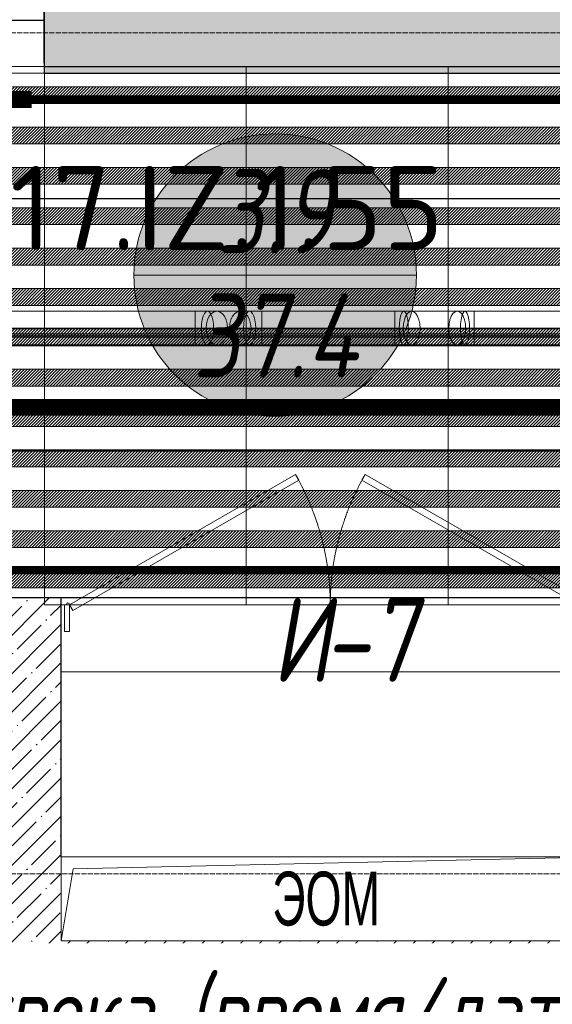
# Model space of a CAD drawing. Header units: millimetres. Extents: x -521669 to 178656, y -69521 to 433382.
# Tile 307 of 422: x -177276 to -175693, y 420861 to 423788. Entities that reach past the tile are written whole.
import ezdxf
from ezdxf import colors
from ezdxf.entities.mleader import LeaderData, LeaderLine
from ezdxf.enums import TextEntityAlignment as Align
from ezdxf.math import Vec2, Vec3

# ---------------------------------------------------------------- set-up
doc = ezdxf.new("R2010")
doc.units = ezdxf.units.MM
for name, pattern in [('( Hidden )', [0.375, 0.25, -0.125]), ('-D1-02х01', [3, 2, -1]), ('-D1-03x03', [6, 3, -3]), ('-D1d1-15x02', [19, 15, -2, 0, -2]), ('DASHDOT', [25.4, 12.7, -6.35, 0, -6.35]), ('DOT', [6.35, 0, -6.35])]:
    doc.linetypes.add(name, pattern=pattern)
doc.layers.get('Defpoints').update_dxf_attribs({"color": 31})
for name, color, linetype, lineweight in [('_0', 7, 'Continuous', 13), ('A-DETL-GENF', 7, 'Continuous', 5), ('A-DOOR', 7, 'Continuous', 5), ('A-DOOR-IDEN', 7, 'Continuous', 9), ('A-FLOR', 7, 'Continuous', 5), ('A-GENM-HDLN', 7, '-D1-03x03', 5), ('A-WALL', 7, 'Continuous', 5), ('A-WALL-FNSH', 8, 'Continuous', 5), ('dim_light', 12, 'Continuous', 9), ('dim_razv', 93, 'DASHDOT', 9), ('EOM', 1, 'Continuous', 5), ('I-WALL', 7, 'Continuous', 5), ('M-EQPM', 7, 'Continuous', 5), ('M-EQPM-IDEN', 7, 'Continuous', 5), ('ob_pomeshen', 62, 'Continuous', 13), ('pot', 183, 'Continuous', 15), ('pot sh', 183, 'Continuous', 15), ('S-GRID', 7, 'Continuous', 5)]:
    doc.layers.add(name, color=color, linetype=linetype, lineweight=lineweight)
doc.layers.add('PDF15_0', color=30, linetype='Continuous', true_color=0xff7f00)
doc.layers.add('PDF5_Geometry', color=7, linetype='Continuous', true_color=0xaaaaaa)
doc.layers.add('PDF_Text', color=7, linetype='Continuous')
doc.layers.add('pol', color=7, linetype='Continuous', lineweight=15, true_color=0x738991)
doc.layers.add('Сводный план', color=1, linetype='Continuous', lineweight=0, true_color=0xff0000)
doc.styles.add('Arial Narrow_4', font='txt', dxfattribs={"width": 0.75, "height": 200})
doc.styles.add('fl_iso paper', font='isocpeur.ttf', dxfattribs={"width": 0.8, "oblique": 10})
doc.styles.add('In tre', font='isocpeur.ttf', dxfattribs={"width": 0.8, "oblique": 10})
doc.styles.add('PDF ISOCPEUR', font='isocpeur.ttf')
doc.dimstyles.new('In tre 1_75', dxfattribs={"dimtxt": 220, "dimasz": 120, "dimexe": 60, "dimexo": 10, "dimgap": 50, "dimtad": 1, "dimdec": 0, "dimrnd": 5, "dimzin": 0, "dimdsep": 46, "dimtxsty": 'fl_iso paper', "dimblk": 'ARCHTICK', "dimcen": 0, "dimdle": 60, "dimadec": 0, "dimazin": 0, "dimtfac": 1, "dimtdec": 0, "dimtofl": 0, "dimtmove": 1, "dimatfit": 1, "dimfxl": 1, "dimtfill": 1, "dimtolj": 1, "dimtzin": 0, "dimarcsym": 1})
pattern_1 = [(225, (-233499.5126, 403509.562), (4.49012806, -4.49012806), [])]
pattern_2 = [(225, (-233499.5126, 403869.562), (4.49012806, -4.49012806), [])]
pattern_3 = [(225, (-233499.5126, 404229.562), (4.49012806, -4.49012806), [])]
pattern_4 = [(45, (-192252.935, 402898.95), (-57.02463, 57.02463), []), (45, (-192195.91, 402898.95), (-57.02463, 57.02463), [100.806, -20.161, 3.353, -16.808])]

# ---------------------------------------------------------------- blocks, each defined once
blk = doc.blocks.new('_ArchTick')
at = {"color": 0, "linetype": 'ByBlock', "lineweight": 9, "const_width": 0.15}
blk.add_lwpolyline([(-0.5, -0.5), (0.5, 0.5)], dxfattribs=at)
blk = doc.blocks.new('*D6212')
at = {"layer": 'Defpoints', "color": 0, "transparency": 16777216}
for p in [(-174127.9, 422632), (-179127.9, 422454.4), (-174127.9, 422454.4)]:
    blk.add_point(p, dxfattribs=at)
at = {"layer": 'dim_light', "color": 0, "lineweight": -2, "transparency": 16777216}
for p, q in [((-179127.9, 422464.4), (-179127.9, 422692)), ((-174127.9, 422464.4), (-174127.9, 422692)), ((-179187.9, 422632), (-174067.9, 422632))]:
    blk.add_line(p, q, dxfattribs=at)
at = {"layer": 'dim_light', "color": 0, "lineweight": -2, "transparency": 16777216, "xscale": 120, "yscale": 120, "zscale": 120, "rotation": 180}
blk.add_blockref('_ArchTick', (-179127.9, 422632), dxfattribs=at)
at = {"layer": 'dim_light', "color": 0, "lineweight": -2, "transparency": 16777216, "xscale": 120, "yscale": 120, "zscale": 120}
blk.add_blockref('_ArchTick', (-174127.9, 422632), dxfattribs=at)
at = {"layer": 'dim_light', "color": 0, "transparency": 16777216, "insert": (-175401.8, 422792), "char_height": 220, "attachment_point": 5, "style": 'fl_iso paper', "bg_fill": 3, "box_fill_scale": 1.1, "bg_fill_color": 256, "bg_fill_true_color": 13158600, "bg_fill_transparency": 0}
blk.add_mtext('\\A1;5000', dxfattribs=at)
blk = doc.blocks.new('*D6217')
at = {"layer": 'Defpoints', "color": 0, "transparency": 16777216}
for p in [(-175264.7, 424352.9), (-177202.9, 423649), (-175264.7, 423649)]:
    blk.add_point(p, dxfattribs=at)
at = {"layer": 'EOM', "color": 0, "lineweight": -2, "transparency": 16777216}
for p, q in [((-177202.9, 423659), (-177202.9, 424412.9)), ((-175264.7, 423659), (-175264.7, 424412.9)), ((-177262.9, 424352.9), (-175204.7, 424352.9))]:
    blk.add_line(p, q, dxfattribs=at)
at = {"layer": 'EOM', "color": 0, "lineweight": -2, "transparency": 16777216, "xscale": 120, "yscale": 120, "zscale": 120, "rotation": 180}
blk.add_blockref('_ArchTick', (-177202.9, 424352.9), dxfattribs=at)
at = {"layer": 'EOM', "color": 0, "lineweight": -2, "transparency": 16777216, "xscale": 120, "yscale": 120, "zscale": 120}
blk.add_blockref('_ArchTick', (-175264.7, 424352.9), dxfattribs=at)
at = {"layer": 'EOM', "color": 0, "lineweight": 13, "transparency": 16777216, "insert": (-176233.8, 424512.9), "char_height": 220, "attachment_point": 5, "style": 'fl_iso paper', "bg_fill": 3, "box_fill_scale": 1.1, "bg_fill_color": 256, "bg_fill_true_color": 13158600, "bg_fill_transparency": 0}
blk.add_mtext('\\A1;1940', dxfattribs=at)
blk = doc.blocks.new('*D6227')
at = {"layer": 'Defpoints', "color": 0, "transparency": 16777216}
for p in [(-175264.7, 424352.9), (-177202.9, 423649), (-175264.7, 423649)]:
    blk.add_point(p, dxfattribs=at)
at = {"layer": 'EOM', "color": 0, "lineweight": -2, "transparency": 16777216}
for p, q in [((-177202.9, 423659), (-177202.9, 424412.9)), ((-175264.7, 423659), (-175264.7, 424412.9)), ((-177262.9, 424352.9), (-175204.7, 424352.9))]:
    blk.add_line(p, q, dxfattribs=at)
at = {"layer": 'EOM', "color": 0, "lineweight": -2, "transparency": 16777216, "xscale": 120, "yscale": 120, "zscale": 120, "rotation": 180}
blk.add_blockref('_ArchTick', (-177202.9, 424352.9), dxfattribs=at)
at = {"layer": 'EOM', "color": 0, "lineweight": -2, "transparency": 16777216, "xscale": 120, "yscale": 120, "zscale": 120}
blk.add_blockref('_ArchTick', (-175264.7, 424352.9), dxfattribs=at)
at = {"layer": 'EOM', "color": 0, "lineweight": 13, "transparency": 16777216, "insert": (-176233.8, 424512.9), "char_height": 220, "attachment_point": 5, "style": 'fl_iso paper', "bg_fill": 3, "box_fill_scale": 1.1, "bg_fill_color": 256, "bg_fill_true_color": 13158600, "bg_fill_transparency": 0}
blk.add_mtext('\\A1;1940', dxfattribs=at)
blk = doc.blocks.new('*U12205')
at = {"layer": 'pol', "true_color": 0x007dfa, "transparency": 33554687}
h = blk.add_hatch(color=150, dxfattribs=at)
h.dxf.hatch_style = 1
h.paths.add_polyline_path([(23128.7, 0), (0, 0), (0, -10), (23128.7, -10)])
at = {"layer": 'pol', "color": 162, "true_color": 0x2c3cc9}
blk.add_lwpolyline([(23128.7, 0), (0, 0), (0, -10), (23128.7, -10)], close=True, dxfattribs=at)
blk = doc.blocks.new('помещение')
at = {"linetype": 'ByBlock', "true_color": 0xffffff}
h = blk.add_hatch(color=7, dxfattribs=at)
h.dxf.hatch_style = 1
edge = h.paths.add_edge_path()
edge.add_arc((0, 0), 420, 0, 360)
at = {"color": 0}
blk.add_line((-420, 0), (420, 0), dxfattribs=at)
blk.add_circle((0, 0), 420, dxfattribs=at)
at = {"linetype": 'ByBlock', "style": 'fl_iso paper', "oblique": 10, "width": 0.8}
for tag, p in [('TXT1', (0, 190)), ('TXT2', (0, -180))]:
    blk.add_attdef(tag, text='', height=250, dxfattribs=at).set_placement(p, align=Align.MIDDLE_CENTER)
blk = doc.blocks.new('ftfyjjj')
at = {"layer": 'PDF5_Geometry', "color": 5, "lineweight": 18, "true_color": 0x0000ff}
for points in [[(11593.2, 19872.4), (15548.6, 19872.4), (15548.6, 19874.1), (15548.6, 19879.1), (15548.6, 19887.1), (15548.6, 19897.4), (15548.6, 19909.5), (15548.6, 19922.4), (14523.8, 19922.4), (15548.6, 19922.4), (15548.6, 19909.5), (15548.6, 19897.4), (15548.6, 19887.1), (15548.6, 19879.1), (15548.6, 19874.1), (15548.6, 19872.4), (15585, 19872.4), (15612.9, 19872.4), (15604.6, 19874.1), (15596.8, 19879.1), (15590.2, 19887.1), (15585.1, 19897.4), (15581.9, 19909.5), (15580.8, 19922.4), (15581.9, 19935.3), (15585.1, 19947.4), (15590.2, 19957.7), (15596.8, 19965.7), (15604.6, 19970.7), (15612.9, 19972.4), (15621.2, 19970.7), (15629, 19965.7), (15635.6, 19957.7), (15640.7, 19947.4), (15643.9, 19935.3), (15645, 19922.4), (15643.9, 19909.5), (15640.7, 19897.4), (15635.6, 19887.1), (15629, 19879.1), (15621.2, 19874.1), (15612.9, 19872.4), (15682.3, 19872.4), (15690.6, 19874.1), (15698.3, 19879.1), (15705, 19887.1), (15710.1, 19897.4), (15713.3, 19909.5), (15714.4, 19922.4), (15713.3, 19935.3), (15710.1, 19947.4), (15705, 19957.7), (15698.3, 19965.7), (15690.6, 19970.7), (15682.3, 19972.4), (15612.9, 19972.4), (15585, 19972.4), (15548.6, 19972.4), (15548.6, 19970.7), (15548.6, 19965.7), (15548.6, 19957.7), (15548.6, 19947.4), (15548.6, 19935.3), (15548.6, 19922.4), (15548.6, 19935.3), (15548.6, 19947.4), (15548.6, 19957.7), (15548.6, 19965.7), (15548.6, 19970.7), (15548.6, 19972.4), (15548.6, 19970.7), (15548.6, 19965.7), (15548.6, 19957.7), (15548.6, 19947.4), (15548.6, 19935.3), (15548.6, 19922.4), (15548.6, 19935.3), (15548.6, 19947.4), (15548.6, 19957.7), (15548.6, 19965.7), (15548.6, 19970.7), (15548.6, 19972.4), (11593.2, 19972.4)], [(15650.2, 19922.4), (15651.2, 19935.3), (15654.5, 19947.4), (15659.5, 19957.7), (15666.2, 19965.7), (15674, 19970.7), (15682.3, 19972.4), (15710.2, 19972.4), (15746.6, 19972.4), (15746.6, 19970.7), (15746.6, 19965.7), (15746.6, 19957.7), (15746.6, 19947.4), (15746.6, 19935.3), (15746.6, 19922.4), (15746.6, 19935.3), (15746.6, 19947.4), (15746.6, 19957.7), (15746.6, 19965.7), (15746.6, 19970.7), (15746.6, 19972.4), (16141.8, 19972.4), (16168.6, 19972.4), (16191.9, 19972.4), (16185.4, 19970.7), (16179.3, 19965.7), (16174.1, 19957.7), (16170.2, 19947.4), (16167.7, 19935.3), (16166.8, 19922.4), (16167.7, 19909.5), (16170.2, 19897.4), (16174.1, 19887.1), (16179.3, 19879.1), (16185.4, 19874.1), (16191.9, 19872.4), (16327.3, 19872.4), (16350.5, 19872.4), (16377.3, 19872.4), (16377.3, 19874.1), (16377.3, 19879.1), (16377.3, 19887.1), (16377.3, 19897.4), (16377.3, 19909.5), (16377.3, 19922.4), (16377.3, 19909.5), (16377.3, 19897.4), (16377.3, 19887.1), (16377.3, 19879.1), (16377.3, 19874.1), (16377.3, 19872.4), (18235.5, 19872.4)], [(18235.5, 19972.4), (16377.3, 19972.4), (16377.3, 19970.7), (16377.3, 19965.7), (16377.3, 19957.7), (16377.3, 19947.4), (16377.3, 19935.3), (16377.3, 19922.4), (17080, 19922.4), (16377.3, 19922.4), (16377.3, 19935.3), (16377.3, 19947.4), (16377.3, 19957.7), (16377.3, 19965.7), (16377.3, 19970.7), (16377.3, 19972.4), (16377.3, 19970.7), (16377.3, 19965.7), (16377.3, 19957.7), (16377.3, 19947.4), (16377.3, 19935.3), (16377.3, 19922.4), (16377.3, 19935.3), (16377.3, 19947.4), (16377.3, 19957.7), (16377.3, 19965.7), (16377.3, 19970.7), (16377.3, 19972.4), (16350.5, 19972.4), (16327.3, 19972.4), (16191.9, 19972.4), (16185.4, 19970.7), (16179.3, 19965.7), (16174.1, 19957.7), (16170.2, 19947.4), (16167.7, 19935.3), (16166.8, 19922.4), (16167.7, 19909.5), (16170.2, 19897.4), (16174.1, 19887.1), (16179.3, 19879.1), (16185.4, 19874.1), (16191.9, 19872.4), (16168.6, 19872.4), (16141.8, 19872.4), (16141.8, 19874.1), (16141.8, 19879.1), (16141.8, 19887.1), (16141.8, 19897.4), (16141.8, 19909.5), (16141.8, 19922.4), (16141.8, 19935.3), (16141.8, 19947.4), (16141.8, 19957.7), (16141.8, 19965.7), (16141.8, 19970.7), (16141.8, 19972.4), (16141.8, 19970.7), (16141.8, 19965.7), (16141.8, 19957.7), (16141.8, 19947.4), (16141.8, 19935.3), (16141.8, 19922.4), (16141.8, 19909.5), (16141.8, 19897.4), (16141.8, 19887.1), (16141.8, 19879.1), (16141.8, 19874.1), (16141.8, 19872.4), (15746.6, 19872.4), (15746.6, 19874.1), (15746.6, 19879.1), (15746.6, 19887.1), (15746.6, 19897.4), (15746.6, 19909.5), (15746.6, 19922.4), (15746.6, 19909.5), (15746.6, 19897.4), (15746.6, 19887.1), (15746.6, 19879.1), (15746.6, 19874.1), (15746.6, 19872.4), (15710.2, 19872.4), (15682.3, 19872.4), (15674, 19874.1), (15666.2, 19879.1), (15659.5, 19887.1), (15654.5, 19897.4), (15651.2, 19909.5), (15650.2, 19922.4), (15651.2, 19935.3), (15654.5, 19947.4), (15659.5, 19957.7), (15666.2, 19965.7), (15674, 19970.7), (15682.3, 19972.4), (15690.6, 19970.7), (15698.3, 19965.7), (15705, 19957.7), (15710.1, 19947.4), (15713.3, 19935.3), (15714.4, 19922.4), (15713.3, 19909.5), (15710.1, 19897.4), (15705, 19887.1), (15698.3, 19879.1), (15690.6, 19874.1), (15682.3, 19872.4), (15674, 19874.1), (15666.2, 19879.1), (15659.5, 19887.1), (15654.5, 19897.4), (15651.2, 19909.5), (15650.2, 19922.4)], [(16141.8, 19922.4), (16141.8, 19909.5), (16141.8, 19897.4), (16141.8, 19887.1), (16141.8, 19879.1), (16141.8, 19874.1), (16141.8, 19872.4), (16141.8, 19874.1), (16141.8, 19879.1), (16141.8, 19887.1), (16141.8, 19897.4), (16141.8, 19909.5), (16141.8, 19922.4), (16141.8, 19935.3), (16141.8, 19947.4), (16141.8, 19957.7), (16141.8, 19965.7), (16141.8, 19970.7), (16141.8, 19972.4), (16141.8, 19970.7), (16141.8, 19965.7), (16141.8, 19957.7), (16141.8, 19947.4), (16141.8, 19935.3), (16141.8, 19922.4), (15746.6, 19922.4), (16141.8, 19922.4), (16167.7, 19922.4), (16191.9, 19922.4)], [(16327.3, 19972.4), (16320.8, 19970.7), (16314.8, 19965.7), (16309.6, 19957.7), (16305.6, 19947.4), (16303.2, 19935.3), (16302.3, 19922.4)], [(16352.3, 19922.4), (16351.5, 19935.3), (16349, 19947.4), (16345, 19957.7), (16339.8, 19965.7), (16333.8, 19970.7), (16327.3, 19972.4)], [(15582.8, 19922.4), (15548.6, 19922.4)], [(15612.9, 19922.4), (15582.8, 19922.4)], [(15746.6, 19922.4), (15712.3, 19922.4), (15682.3, 19922.4)], [(16302.3, 19922.4), (16303.2, 19909.5), (16305.6, 19897.4), (16309.6, 19887.1), (16314.8, 19879.1), (16320.8, 19874.1), (16327.3, 19872.4)], [(16327.3, 19872.4), (16333.8, 19874.1), (16339.8, 19879.1), (16345, 19887.1), (16349, 19897.4), (16351.5, 19909.5), (16352.3, 19922.4)], [(16327.3, 19922.4), (16351.4, 19922.4), (16377.3, 19922.4)], [(16377.3, 19872.4), (16377.3, 19874.1), (16377.3, 19879.1), (16377.3, 19887.1), (16377.3, 19897.4), (16377.3, 19909.5), (16377.3, 19922.4)], [(16377.3, 19922.4), (16377.3, 19909.5), (16377.3, 19897.4), (16377.3, 19887.1), (16377.3, 19879.1), (16377.3, 19874.1), (16377.3, 19872.4)]]:
    blk.add_lwpolyline(points, dxfattribs=at)
for points in [[(15585, 19872.4), (15580.3, 19874.1), (15575.9, 19879.1), (15572.2, 19887.1), (15569.3, 19897.4), (15567.5, 19909.5), (15566.8, 19922.4), (15567.5, 19935.3), (15569.3, 19947.4), (15572.2, 19957.7), (15575.9, 19965.7), (15580.3, 19970.7), (15585, 19972.4), (15589.7, 19970.7), (15594.1, 19965.7), (15597.9, 19957.7), (15600.8, 19947.4), (15602.6, 19935.3), (15603.2, 19922.4), (15602.6, 19909.5), (15600.8, 19897.4), (15597.9, 19887.1), (15594.1, 19879.1), (15589.7, 19874.1)], [(15612.9, 19872.4), (15604.6, 19874.1), (15596.8, 19879.1), (15590.2, 19887.1), (15585.1, 19897.4), (15581.9, 19909.5), (15580.8, 19922.4), (15581.9, 19935.3), (15585.1, 19947.4), (15590.2, 19957.7), (15596.8, 19965.7), (15604.6, 19970.7), (15612.9, 19972.4), (15621.2, 19970.7), (15629, 19965.7), (15635.6, 19957.7), (15640.7, 19947.4), (15643.9, 19935.3), (15645, 19922.4), (15643.9, 19909.5), (15640.7, 19897.4), (15635.6, 19887.1), (15629, 19879.1), (15621.2, 19874.1)], [(15710.2, 19972.4), (15714.9, 19970.7), (15719.3, 19965.7), (15723, 19957.7), (15725.9, 19947.4), (15727.7, 19935.3), (15728.4, 19922.4), (15727.7, 19909.5), (15725.9, 19897.4), (15723, 19887.1), (15719.3, 19879.1), (15714.9, 19874.1), (15710.2, 19872.4), (15705.4, 19874.1), (15701.1, 19879.1), (15697.3, 19887.1), (15694.4, 19897.4), (15692.6, 19909.5), (15692, 19922.4), (15692.6, 19935.3), (15694.4, 19947.4), (15697.3, 19957.7), (15701.1, 19965.7), (15705.4, 19970.7)], [(15746.6, 19972.4), (15746.6, 19970.7), (15746.6, 19965.7), (15746.6, 19957.7), (15746.6, 19947.4), (15746.6, 19935.3), (15746.6, 19922.4), (15746.6, 19909.5), (15746.6, 19897.4), (15746.6, 19887.1), (15746.6, 19879.1), (15746.6, 19874.1), (15746.6, 19872.4), (15746.6, 19874.1), (15746.6, 19879.1), (15746.6, 19887.1), (15746.6, 19897.4), (15746.6, 19909.5), (15746.6, 19922.4), (15746.6, 19935.3), (15746.6, 19947.4), (15746.6, 19957.7), (15746.6, 19965.7), (15746.6, 19970.7)], [(16168.6, 19872.4), (16165.2, 19874.1), (16161.9, 19879.1), (16159.2, 19887.1), (16157, 19897.4), (16155.7, 19909.5), (16155.2, 19922.4), (16155.7, 19935.3), (16157, 19947.4), (16159.2, 19957.7), (16161.9, 19965.7), (16165.2, 19970.7), (16168.6, 19972.4), (16172.1, 19970.7), (16175.3, 19965.7), (16178.1, 19957.7), (16180.2, 19947.4), (16181.6, 19935.3), (16182, 19922.4), (16181.6, 19909.5), (16180.2, 19897.4), (16178.1, 19887.1), (16175.3, 19879.1), (16172.1, 19874.1)], [(16216.8, 19922.4), (16216, 19935.3), (16213.5, 19947.4), (16209.5, 19957.7), (16204.3, 19965.7), (16198.3, 19970.7), (16191.9, 19972.4), (16198.3, 19970.7), (16204.3, 19965.7), (16209.5, 19957.7), (16213.5, 19947.4), (16216, 19935.3), (16216.8, 19922.4), (16216, 19909.5), (16213.5, 19897.4), (16209.5, 19887.1), (16204.3, 19879.1), (16198.3, 19874.1), (16191.9, 19872.4), (16198.3, 19874.1), (16204.3, 19879.1), (16209.5, 19887.1), (16213.5, 19897.4), (16216, 19909.5)], [(16327.3, 19972.4), (16333.8, 19970.7), (16339.8, 19965.7), (16345, 19957.7), (16349, 19947.4), (16351.5, 19935.3), (16352.3, 19922.4), (16351.5, 19909.5), (16349, 19897.4), (16345, 19887.1), (16339.8, 19879.1), (16333.8, 19874.1), (16327.3, 19872.4), (16320.8, 19874.1), (16314.8, 19879.1), (16309.6, 19887.1), (16305.6, 19897.4), (16303.2, 19909.5), (16302.3, 19922.4), (16303.2, 19935.3), (16305.6, 19947.4), (16309.6, 19957.7), (16314.8, 19965.7), (16320.8, 19970.7)], [(16350.5, 19972.4), (16354, 19970.7), (16357.2, 19965.7), (16360, 19957.7), (16362.1, 19947.4), (16363.5, 19935.3), (16363.9, 19922.4), (16363.5, 19909.5), (16362.1, 19897.4), (16360, 19887.1), (16357.2, 19879.1), (16354, 19874.1), (16350.5, 19872.4), (16347, 19874.1), (16343.8, 19879.1), (16341, 19887.1), (16338.9, 19897.4), (16337.6, 19909.5), (16337.1, 19922.4), (16337.6, 19935.3), (16338.9, 19947.4), (16341, 19957.7), (16343.8, 19965.7), (16347, 19970.7)], [(15548.6, 19922.4), (15548.6, 19909.5), (15548.6, 19897.4), (15548.6, 19887.1), (15548.6, 19879.1), (15548.6, 19874.1), (15548.6, 19872.4), (15548.6, 19874.1), (15548.6, 19879.1), (15548.6, 19887.1), (15548.6, 19897.4), (15548.6, 19909.5)], [(15612.9, 19922.4), (15682.3, 19922.4)], [(16327.3, 19922.4), (16191.9, 19922.4)]]:
    blk.add_lwpolyline(points, close=True, dxfattribs=at)
blk = doc.blocks.new('yyuuiffff55')
at = {"layer": 'PDF15_0', "lineweight": 25}
for points in [[(8970.5, 10174.9), (8970.5, 9311.3), (14027.2, 9311.3), (14027.2, 11178.2), (11578.2, 11178.2), (11578.2, 12587.9), (12839.8, 12587.9), (12839.8, 11521.1), (13307.5, 11521.1), (13307.5, 13256.7), (13622.9, 13256.7), (13622.9, 11521.1), (14514, 11521.1), (14514, 9311.3), (17905, 9309.1), (17905, 12359.3), (17905, 19556), (14393.4, 19556), (14393.4, 17352.5), (13773.2, 17352.5), (13773.2, 17521.8), (14186, 17521.8), (14186, 19556), (6940.6, 19556)], [(7505.7, 20307.4), (10242.6, 20307.4), (10242.6, 20995.3), (10877.6, 20995.3), (10877.6, 20307.4), (25074.1, 20307.4), (25074.1, 20953), (25406.5, 20953), (25406.5, 20307.4), (29057.7, 20307.4)]]:
    blk.add_lwpolyline(points, dxfattribs=at)
at = {"layer": 'PDF_Text', "color": 1, "insert": (14179.6, 20154.4), "char_height": 249.993, "attachment_point": 7, "style": 'PDF ISOCPEUR'}
blk.add_mtext('БР 3.17.IZ.1.55', dxfattribs=at)
blk = doc.blocks.new('fftjjkksa5664')
at = {"layer": 'Сводный план', "color": 96, "true_color": 0x008000, "const_width": 50}
blk.add_lwpolyline([(31049, 20099.6), (28294.8, 20108.8), (28295.2, 19686), (7180.3, 19687.6), (7179.2, 19915.2)], dxfattribs=at)
blk = doc.blocks.new('A_MEQ_OpeningShaft-Rectangular - ЭОМ-6625460-50_AS_M_L33')
at = {"layer": 'A-DETL-GENF'}
for p, q in [((1600, 0), (35.7, -35.7)), ((1600, -250), (1600, 0)), ((1600, 0), (0, 0)), ((0, 0), (0, -250)), ((35.7, -35.7), (1600, 0)), ((1600, 0), (1600, -250)), ((35.7, -35.7), (0, -250)), ((0, -250), (35.7, -35.7)), ((0, -250), (1600, -250)), ((0, -250), (1600, -250))]:
    blk.add_line(p, q, dxfattribs=at)
at = {"layer": 'A-GENM-HDLN'}
for p, q in [((1600, 0), (0, 0)), ((0, 0), (0, -250)), ((1600, -250), (1600, 0)), ((0, -250), (1600, -250))]:
    blk.add_line(p, q, dxfattribs=at)
blk = doc.blocks.new('A_MEQ_DoorWall - ОВ-7419428-50_AS_M_L33')
at = {"layer": 'A-DOOR'}
for p, q in [((21.2, 487.5), (-650, 100)), ((-640, 82.7), (31.2, 470.2)), ((31.2, 470.2), (21.2, 487.5)), ((218.8, 470.2), (228.8, 487.5)), ((890, 82.7), (218.8, 470.2)), ((228.8, 487.5), (900, 100)), ((-675, 100), (-675, -100)), ((-650, 100), (-665, 100)), ((-665, 100), (-665, 20)), ((-650, 20), (-650, 100)), ((-650, 100), (-640, 82.7)), ((900, 100), (890, 82.7)), ((915, 100), (900, 100)), ((900, 100), (900, 20)), ((915, 20), (915, 100)), ((925, 100), (925, -100)), ((-665, 20), (-650, 20)), ((900, 20), (915, 20))]:
    blk.add_line(p, q, dxfattribs=at)
at = {"layer": 'A-DOOR', "linetype": '-D1-02х01'}
for centre, start, end in [((-650, 100), 360, 30), ((900, 100), 150, 180)]:
    blk.add_arc(centre, 775, start, end, dxfattribs=at)
at = {"layer": 'A-DOOR'}
for centre in [(-655, 100), (905, 100)]:
    blk.add_arc(centre, 5, 0, 180, dxfattribs=at)

msp = doc.modelspace()

# ---------------------------------------------------------------- hatches: boundary and pattern name
at = {"layer": '_0', "transparency": 33554534}
h = msp.add_hatch(color=252, dxfattribs=at)
h.dxf.hatch_style = 1
h.paths.add_polyline_path([(-154802.134982, 402398.150929), (-192753.734982, 402398.150929), (-192753.734982, 432349.750929), (-154802.134982, 432349.750929)])
h.paths.add_polyline_path([(-162502.934982, 423848.950929), (-162502.934982, 421848.950929), (-169852.934982, 421848.950929), (-169852.934982, 412898.950929), (-166902.934982, 412898.950929), (-166902.934982, 410898.950929), (-183952.934982, 410898.950929), (-183952.934982, 410898.950929), (-186002.934982, 410898.950929), (-186002.934982, 412898.950929), (-183852.934982, 412898.950929), (-183852.934982, 416948.950929), (-179002.934982, 416948.950929), (-179002.934982, 415448.950929), (-177352.934982, 415448.950929), (-177352.934982, 421848.950929), (-185752.934982, 421848.950929), (-185752.934982, 423848.950929), (-182952.934982, 423848.950929), (-162502.934982, 423848.950929)], flags=16)
at = {"layer": 'A-WALL'}
h = msp.add_hatch(dxfattribs=at)
h.set_pattern_fill('FP_29', color=256, style=0, pattern_type=2)
h.set_pattern_definition(pattern_4)
h.paths.add_polyline_path([(-176347.125538, 423648.950929), (-176152.934982, 423648.950929), (-176152.934982, 423848.950929), (-177202.934982, 423848.950929), (-177202.934982, 423648.950929), (-176402.934982, 423648.950929)])
h.paths.add_polyline_path([(-178252.934982, 423648.950929), (-178252.934982, 423848.950929), (-180902.934982, 423848.950929), (-180902.934982, 423648.950929), (-178552.934982, 423648.950929)])
h.paths.add_polyline_path([(-182602.934982, 423648.950929), (-182602.934982, 423848.950929), (-183852.934982, 423848.950929), (-183852.934982, 423648.950929), (-182638.649268, 423648.950929)])
h = msp.add_hatch(dxfattribs=at)
h.set_pattern_fill('FP_29', color=256, style=0, pattern_type=2)
h.set_pattern_definition(pattern_4)
h.paths.add_polyline_path([(-163952.934982, 423648.950929), (-163702.934982, 423648.950929), (-163702.934982, 423848.950929), (-166552.934982, 423848.950929), (-166552.934982, 423648.950929), (-164041.212531, 423648.950929)])
h.paths.add_polyline_path([(-168254.530255, 423648.950929), (-168052.934982, 423648.950929), (-168052.934982, 423848.950929), (-169252.934982, 423848.950929), (-169252.934982, 423648.950929)])
h.paths.add_polyline_path([(-170302.934982, 423648.950929), (-170302.934982, 423848.950929), (-171452.934982, 423848.950929), (-171452.934982, 423648.950929), (-170487.166963, 423648.950929)])
h.paths.add_polyline_path([(-176152.934982, 423648.950929), (-172502.934982, 423648.950929), (-172502.934982, 423848.950929), (-176152.934982, 423848.950929)])
h = msp.add_hatch(dxfattribs=at)
h.set_pattern_fill('FP_29', color=256, style=0, pattern_type=2)
h.set_pattern_definition(pattern_4)
h.paths.add_polyline_path([(-177152.934982, 415248.950929), (-177152.934982, 422068.950929), (-177352.934982, 422068.950929), (-177352.934982, 415248.950929)])
h = msp.add_hatch(dxfattribs=at)
h.set_pattern_fill('FP_29', color=256, style=0, pattern_type=2)
h.set_pattern_definition(pattern_4)
h.paths.add_polyline_path([(-175175.133823, 420848.950929), (-174852.934982, 420848.950929), (-174852.934982, 421048.950929), (-177152.934982, 421048.950929), (-177152.934982, 420848.950929), (-175352.934982, 420848.950929)])
at = {"layer": 'I-WALL', "true_color": 0xf5f3ef}
h = msp.add_hatch(color=7, dxfattribs=at)
h.paths.add_polyline_path([(-178252.934982, 423628.950929), (-178252.934982, 423648.950929), (-178552.934982, 423648.950929), (-178552.934982, 423628.950929)])
h.paths.add_polyline_path([(-176402.934982, 423628.950929), (-176402.934982, 423648.950929), (-177202.934982, 423648.950929), (-177202.934982, 423628.950929)])
for points in [[(-176347.125538, 423628.950929), (-176152.934982, 423628.950929), (-176152.934982, 423648.950929), (-176402.934982, 423648.950929), (-176402.934982, 423628.950929)], [(-175175.133823, 423628.950929), (-173902.934982, 423628.950929), (-173902.934982, 423648.950929), (-176152.934982, 423648.950929), (-176152.934982, 423628.950929)]]:
    msp.add_hatch(color=7, dxfattribs=at).paths.add_polyline_path(points)
at = {"layer": 'pot sh', "linetype": 'ByBlock', "lineweight": 0, "true_color": 0x91caaf}
h = msp.add_hatch(dxfattribs=at)
h.set_pattern_fill('ANSI31', color=253, scale=2, angle=180)
h.set_pattern_definition([(225, (-233499.5126, 404469.562), (4.49012806, -4.49012806), [])])
h.paths.add_polyline_path([(-185532.872958, 423538.950929), (-162722.934983, 423538.950929), (-162722.934983, 423588.950929), (-185532.872958, 423588.950929)])
h = msp.add_hatch(dxfattribs=at)
h.set_pattern_fill('ANSI31', color=253, scale=2, angle=180)
h.set_pattern_definition([(225, (-233499.5126, 404589.562), (4.49012806, -4.49012806), [])])
h.paths.add_polyline_path([(-185532.872958, 423418.950929), (-162722.934983, 423418.950929), (-162722.934983, 423468.950929), (-185532.872958, 423468.950929)])
h = msp.add_hatch(dxfattribs=at)
h.set_pattern_fill('ANSI31', color=253, scale=2, angle=180)
h.set_pattern_definition(pattern_3)
h.paths.add_polyline_path([(-185532.872958, 423298.950929), (-162722.934983, 423298.950929), (-162722.934983, 423348.950929), (-185532.872958, 423348.950929)])
h = msp.add_hatch(dxfattribs=at)
h.set_pattern_fill('ANSI31', color=253, scale=2, angle=180)
h.set_pattern_definition([(225, (-233499.5126, 404109.562), (4.49012806, -4.49012806), [])])
h.paths.add_polyline_path([(-185532.872958, 423178.950929), (-162722.934983, 423178.950929), (-162722.934983, 423228.950929), (-185532.872958, 423228.950929)])
h = msp.add_hatch(dxfattribs=at)
h.set_pattern_fill('ANSI31', color=253, scale=2, angle=180)
h.set_pattern_definition(pattern_3)
h.paths.add_polyline_path([(-185532.872958, 423058.950929), (-162722.934983, 423058.950929), (-162722.934983, 423108.950929), (-185532.872958, 423108.950929)])
h = msp.add_hatch(dxfattribs=at)
h.set_pattern_fill('ANSI31', color=253, scale=2, angle=180)
h.set_pattern_definition([(225, (-233499.5126, 403269.562), (4.49012806, -4.49012806), [])])
h.paths.add_polyline_path([(-185532.872958, 422338.950929), (-162722.934983, 422338.950929), (-162722.934983, 422388.950929), (-185532.872958, 422388.950929)])
h = msp.add_hatch(dxfattribs=at)
h.set_pattern_fill('ANSI31', color=253, scale=2, angle=180)
h.set_pattern_definition([(225, (-233499.5126, 403389.562), (4.49012806, -4.49012806), [])])
h.paths.add_polyline_path([(-185532.872958, 422218.950929), (-162722.934983, 422218.950929), (-162722.934983, 422268.950929), (-185532.872958, 422268.950929)])
h = msp.add_hatch(dxfattribs=at)
h.set_pattern_fill('ANSI31', color=253, scale=2, angle=180)
h.set_pattern_definition(pattern_1)
h.paths.add_polyline_path([(-185532.872958, 422098.950929), (-162722.934983, 422098.950929), (-162722.934983, 422148.950929), (-185532.872958, 422148.950929)])

# ---------------------------------------------------------------- linework, layer by layer
at = {"layer": 'A-FLOR'}
msp.add_line((-177202.934982, 423648.950929), (-178252.934982, 423648.950929), dxfattribs=at)
at = {"layer": 'A-WALL', "lineweight": 25}
for p, q in [((-177202.934982, 423848.950929), (-177202.934982, 423648.950929)), ((-177202.934982, 423648.950929), (-172502.934982, 423648.950929)), ((-177152.934982, 422068.950929), (-177352.934982, 422068.950929)), ((-177152.934982, 421298.950929), (-177152.934982, 422068.950929))]:
    msp.add_line(p, q, dxfattribs=at)
at = {"layer": 'A-WALL-FNSH'}
for p, q in [((-177202.934982, 423648.950929), (-177202.934982, 423628.950929)), ((-177202.934982, 423628.950929), (-172502.934982, 423628.950929))]:
    msp.add_line(p, q, dxfattribs=at)
at = {"layer": 'Defpoints'}
msp.add_lwpolyline([(-163902.934982, 421898.950929), (-165352.934982, 421898.950929), (-165352.934982, 422068.950929), (-172622.934982, 422068.950929), (-172622.934982, 421898.885589), (-174582.934982, 421898.885589), (-174582.934982, 422068.950929), (-177353.732619, 422068.950929), (-177352.137346, 421898.950929), (-178802.934982, 421898.950929), (-178802.934982, 422068.950929), (-184352.934982, 422068.950929), (-184352.934982, 421908.819427), (-185402.934982, 421909.097654)], dxfattribs=at)
at = {"layer": 'dim_razv', "color": 172, "linetype": 'DOT', "ltscale": 0.1, "true_color": 0x0000cc, "const_width": 50}
msp.add_lwpolyline([(-178290.486804, 423551.21732), (-177240.486804, 423551.21732)], dxfattribs=at)
at = {"layer": 'dim_razv', "color": 1, "linetype": '( Hidden )', "ltscale": 10, "true_color": 0xff0a0a, "const_width": 25}
for points in [[(-177240.486804, 423551.21732), (-172520.225137, 423551.21732)], [(-174498.70954, 422151.21732), (-177443.747531, 422151.21732)]]:
    msp.add_lwpolyline(points, dxfattribs=at)
at = {"layer": 'I-WALL'}
for p, q in [((-177152.934982, 422068.950929), (-175552.934982, 422068.950929)), ((-175552.934982, 421848.950929), (-177152.934982, 421848.950929))]:
    msp.add_line(p, q, dxfattribs=at)
at = {"layer": 'pol'}
for points in [[(-177802.866474, 423786.673789), (-177802.866474, 422848.369804), (-177202.866474, 422848.369804), (-177202.866474, 423648.950929)], [(-177202.866474, 423648.950929), (-177202.866474, 422848.369804), (-176602.866474, 422848.369804), (-176602.866474, 423648.950929)], [(-176602.866474, 423648.950929), (-176602.866474, 422848.369804), (-176002.866474, 422848.369804), (-176002.866474, 423648.950929)], [(-176002.866474, 423648.950929), (-176002.866474, 422848.369804), (-175402.866474, 422848.369804), (-175402.866474, 423648.950929)], [(-177802.866474, 421898.950929), (-177802.866474, 422848.369804), (-177202.866474, 422848.369804), (-177202.866474, 422048.950929)]]:
    msp.add_lwpolyline(points, dxfattribs=at)
for points in [[(-176602.866474, 422848.369804), (-176602.866474, 422048.950929), (-177202.866474, 422048.950929), (-177202.866474, 422848.369804)], [(-176002.866474, 422848.369804), (-176002.866474, 422048.950929), (-176602.866474, 422048.950929), (-176602.866474, 422848.369804)], [(-175402.866474, 422848.369804), (-175402.866474, 422048.950929), (-176002.866474, 422048.950929), (-176002.866474, 422848.369804)]]:
    msp.add_lwpolyline(points, close=True, dxfattribs=at)
at = {"layer": 'pot sh'}
for points in [[(-185532.872958, 423538.950929), (-162722.934983, 423538.950929), (-162722.934983, 423588.950929), (-185532.872958, 423588.950929)], [(-185532.872958, 423418.950929), (-162722.934983, 423418.950929), (-162722.934983, 423468.950929), (-185532.872958, 423468.950929)], [(-185532.872958, 423298.950929), (-162722.934983, 423298.950929), (-162722.934983, 423348.950929), (-185532.872958, 423348.950929)], [(-185532.872958, 423178.950929), (-162722.934983, 423178.950929), (-162722.934983, 423228.950929), (-185532.872958, 423228.950929)], [(-185532.872958, 423058.950929), (-162722.934983, 423058.950929), (-162722.934983, 423108.950929), (-185532.872958, 423108.950929)], [(-185532.872958, 422338.950929), (-162722.934983, 422338.950929), (-162722.934983, 422388.950929), (-185532.872958, 422388.950929)], [(-185532.872958, 422218.950929), (-162722.934983, 422218.950929), (-162722.934983, 422268.950929), (-185532.872958, 422268.950929)], [(-185532.872958, 422098.950929), (-162722.934983, 422098.950929), (-162722.934983, 422148.950929), (-185532.872958, 422148.950929)]]:
    msp.add_lwpolyline(points, close=True, dxfattribs=at)
at = {"layer": 'S-GRID', "linetype": '-D1d1-15x02'}
for p, q in [((-195180.468295, 423748.950929), (-153777.440031, 423748.950929)), ((-195180.468295, 421248.950929), (-153777.440031, 421248.950929))]:
    msp.add_line(p, q, dxfattribs=at)

# ---------------------------------------------------------------- block references
at = {"layer": 'A-DOOR', "color": 8, "true_color": 0x7f7f7f}
msp.add_blockref('A_MEQ_DoorWall - ОВ-7419428-50_AS_M_L33', (-176477.934982, 421948.950929), dxfattribs=at)
at = {"layer": 'M-EQPM'}
msp.add_blockref('A_MEQ_OpeningShaft-Rectangular - ЭОМ-6625460-50_AS_M_L33', (-177152.934982, 421298.950929), dxfattribs=at)

# ---------------------------------------------------------------- texts
at = {"layer": 'A-DOOR-IDEN', "lineweight": 5, "char_height": 250, "attachment_point": 1, "style": 'fl_iso paper'}
for s, insert, width in [('И', (-176526.291558, 422069.973126), 186.39234375), ('-7', (-176372.502496, 422069.973126), 228.4809375)]:
    msp.add_mtext(s, dxfattribs=dict(at, insert=insert, width=width))
at = {"layer": 'M-EQPM-IDEN', "insert": (-176525.355299, 421255.059538), "char_height": 160, "width": 402.84796875, "attachment_point": 1, "style": 'Arial Narrow_4'}
msp.add_mtext('ЭОМ', dxfattribs=at)

# ---------------------------------------------------------------- next in the draw order: dimensions: what is measured, and where the dimension line sits
at = {"layer": 'dim_light'}
dim = msp.add_linear_dim(base=(-174127.934982, 422632.037467), p1=(-179127.934982, 422454.42937), p2=(-174127.934982, 422454.42937), dimstyle='In tre 1_75', dxfattribs=at)
dim.commit()
dim.dimension.update_dxf_attribs({"geometry": '*D6212', "text_midpoint": (-175401.757359, 422632.037467), "dimtype": 160})

# ---------------------------------------------------------------- next in the draw order: leaders
at = {"layer": 'dim_razv', "color": 0, "linetype": 'ByBlock'}
ml = msp.add_multileader_mtext('Standard', dxfattribs=at)
ml.set_content('Вертикально расположенная бегущая строка (время/дата/t%%D/этаж)', style='In tre')
ml.set_leader_properties()
ml.build(insert=Vec2(0, 0))
ml.multileader.update_dxf_attribs({"text_left_attachment_type": 6, "text_right_attachment_type": 6, "dogleg_length": 1, "arrow_head_size": 0, "scale": 50})
ctx = ml.context
ctx.base_point, ctx.scale, ctx.char_height, ctx.arrow_head_size, ctx.landing_gap_size, ctx.plane_origin = Vec3(-181332.896486, 420682.094485), 50, 200, 0, 4.5, Vec3(-162069.943155, 419646.891622)
ctx.left_attachment, ctx.right_attachment = 6, 6
notes = []
notes.append((ctx, [(0, (1, 1, 0), (-178374.63109, 420682.094485), (-1, 0), 50, [(1, [(-174775.798809, 417524.18752)], 0, [])])]))
ctx.mtext.insert, ctx.mtext.width, ctx.mtext.defined_height, ctx.mtext.flow_direction = Vec3(-181328.396486, 420942.094485), 3092.71630457, 696.609813, 5
ctx.mtext.has_bg_fill, ctx.mtext.bg_color, ctx.mtext.bg_scale_factor, ctx.mtext.bg_transparency, ctx.mtext.use_window_bg_color = 1, -1027028792, 1.5, 0, 1
at = {"layer": 'EOM', "color": 0}
ml = msp.add_multileader_mtext('Standard', dxfattribs=at)
ml.set_content('1 розетка 220В, Н=300 мм\\P(для уборочного инвентаря)', style='fl_iso paper')
ml.set_leader_properties()
ml.build(insert=Vec2(0, 0))
ml.multileader.update_dxf_attribs({"text_left_attachment_type": 6, "text_right_attachment_type": 6, "arrow_head_size": 110})
ctx = ml.context
ctx.base_point, ctx.char_height, ctx.arrow_head_size, ctx.landing_gap_size, ctx.plane_origin = Vec3(-180401.091896, 426037.459716), 250, 110, 1.5, Vec3(-150948.0198, 411003.370576)
ctx.left_attachment, ctx.right_attachment = 6, 6
notes.append((ctx, [(0, (1, 1, 0), (-176638.20416, 426037.459716), (-1, 0), 114.417976, [(2, [(-175264.725954, 423648.950502)], 0, [])])]))
ctx.mtext.insert, ctx.mtext.rotation, ctx.mtext.width, ctx.mtext.defined_height, ctx.mtext.line_spacing_factor, ctx.mtext.flow_direction = Vec3(-180399.591896, 426362.459716), 6.2831853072, 3818.35697682, 1444.359023, 0.8, 5
ctx.mtext.has_bg_fill, ctx.mtext.bg_color, ctx.mtext.bg_scale_factor, ctx.mtext.bg_transparency, ctx.mtext.use_window_bg_color = 1, -1027028792, 1.5, 0, 1
for ctx, leaders in notes:
    for number, flags, end, landing, length, lines in leaders:
        leader = LeaderData()
        leader.index, (leader.has_last_leader_line, leader.has_dogleg_vector, leader.attachment_direction) = number, flags
        leader.last_leader_point, leader.dogleg_vector, leader.dogleg_length = Vec3(end), Vec3(landing), length
        for number, points, colour, breaks in lines:
            line = LeaderLine()
            line.index, line.vertices, line.color, line.breaks = number, Vec3.list(points), colors.encode_raw_color(colour), breaks
            leader.lines.append(line)
        ctx.leaders.append(leader)

# ---------------------------------------------------------------- next in the draw order: hatches: boundary and pattern name
at = {"layer": 'pot sh', "linetype": 'ByBlock', "lineweight": 0, "true_color": 0x91caaf}
h = msp.add_hatch(dxfattribs=at)
h.set_pattern_fill('ANSI31', color=253, scale=2, angle=180)
h.set_pattern_definition(pattern_2)
h.paths.add_polyline_path([(-185532.872958, 422938.950929), (-162722.934983, 422938.950929), (-162722.934983, 422988.950929), (-185532.872958, 422988.950929)])
h = msp.add_hatch(dxfattribs=at)
h.set_pattern_fill('ANSI31', color=253, scale=2, angle=180)
h.set_pattern_definition([(225, (-233499.5126, 403749.562), (4.49012806, -4.49012806), [])])
h.paths.add_polyline_path([(-185532.872958, 422818.950929), (-162722.934983, 422818.950929), (-162722.934983, 422868.950929), (-185532.872958, 422868.950929)])
h = msp.add_hatch(dxfattribs=at)
h.set_pattern_fill('ANSI31', color=253, scale=2, angle=180)
h.set_pattern_definition(pattern_2)
h.paths.add_polyline_path([(-185532.872958, 422698.950929), (-162722.934983, 422698.950929), (-162722.934983, 422748.950929), (-185532.872958, 422748.950929)])
h = msp.add_hatch(dxfattribs=at)
h.set_pattern_fill('ANSI31', color=253, scale=2, angle=180)
h.set_pattern_definition(pattern_1)
h.paths.add_polyline_path([(-185532.872958, 422578.950929), (-162722.934983, 422578.950929), (-162722.934983, 422628.950929), (-185532.872958, 422628.950929)])
h = msp.add_hatch(dxfattribs=at)
h.set_pattern_fill('ANSI31', color=253, scale=2, angle=180)
h.set_pattern_definition([(225, (-233499.5126, 403629.562), (4.49012806, -4.49012806), [])])
h.paths.add_polyline_path([(-185532.872958, 422458.950929), (-162722.934983, 422458.950929), (-162722.934983, 422508.950929), (-185532.872958, 422508.950929)])

# ---------------------------------------------------------------- next in the draw order: linework, layer by layer
at = {"layer": 'Defpoints'}
msp.add_lwpolyline([(-185532.872958, 423628.950929), (-178252.934982, 423628.950929), (-178252.934982, 423786.67379), (-177202.934982, 423786.67379), (-177202.934982, 423628.950929), (-172502.934982, 423628.950929), (-172502.934982, 423787.884666), (-171452.934982, 423787.572738), (-171452.934982, 423628.950929), (-170302.934982, 423628.950929), (-170302.934982, 423786.700752), (-169252.934982, 423786.611954), (-169252.934982, 423628.950929), (-163682.934982, 423628.950929)], dxfattribs=at)
at = {"layer": 'pot'}
msp.add_lwpolyline([(-185532.872958, 423628.950929), (-162722.934983, 423628.950929), (-162722.934983, 422068.950929), (-185532.872958, 422068.950929)], close=True, dxfattribs=at)
at = {"layer": 'pot sh'}
for points in [[(-185532.872958, 422938.950929), (-162722.934983, 422938.950929), (-162722.934983, 422988.950929), (-185532.872958, 422988.950929)], [(-185532.872958, 422818.950929), (-162722.934983, 422818.950929), (-162722.934983, 422868.950929), (-185532.872958, 422868.950929)], [(-185532.872958, 422698.950929), (-162722.934983, 422698.950929), (-162722.934983, 422748.950929), (-185532.872958, 422748.950929)], [(-185532.872958, 422578.950929), (-162722.934983, 422578.950929), (-162722.934983, 422628.950929), (-185532.872958, 422628.950929)], [(-185532.872958, 422458.950929), (-162722.934983, 422458.950929), (-162722.934983, 422508.950929), (-185532.872958, 422508.950929)]]:
    msp.add_lwpolyline(points, close=True, dxfattribs=at)

# ---------------------------------------------------------------- next in the draw order: leaders
at = {"layer": 'dim_razv', "color": 0, "linetype": 'ByBlock'}
ml = msp.add_multileader_mtext('Standard', dxfattribs=at)
ml.set_content('Зеркало на стене, выполнить в один уровень с отделкой стен', style='In tre')
ml.set_leader_properties()
ml.build(insert=Vec2(0, 0))
ml.multileader.update_dxf_attribs({"text_left_attachment_type": 6, "text_right_attachment_type": 6, "dogleg_length": 1, "arrow_head_size": 0, "scale": 50})
ctx = ml.context
ctx.base_point, ctx.scale, ctx.char_height, ctx.arrow_head_size, ctx.landing_gap_size, ctx.plane_origin = Vec3(-175093.967909, 425194.400024), 50, 200, 0, 4.5, Vec3(-168282.161066, 430034.331762)
ctx.left_attachment, ctx.right_attachment = 6, 6
notes = []
notes.append((ctx, [(0, (1, 1, 0), (-172151.702513, 425194.400024), (-1, 0), 50, [(1, [(-170702.386715, 422151.21732)], 0, [])])]))
ctx.mtext.insert, ctx.mtext.width, ctx.mtext.defined_height, ctx.mtext.flow_direction = Vec3(-175089.467909, 425434.400024), 3092.71630457, 696.609813, 5
ctx.mtext.has_bg_fill, ctx.mtext.bg_color, ctx.mtext.bg_scale_factor, ctx.mtext.bg_transparency, ctx.mtext.use_window_bg_color = 1, -1027028792, 1.5, 0, 1
for ctx, leaders in notes:
    for number, flags, end, landing, length, lines in leaders:
        leader = LeaderData()
        leader.index, (leader.has_last_leader_line, leader.has_dogleg_vector, leader.attachment_direction) = number, flags
        leader.last_leader_point, leader.dogleg_vector, leader.dogleg_length = Vec3(end), Vec3(landing), length
        for number, points, colour, breaks in lines:
            line = LeaderLine()
            line.index, line.vertices, line.color, line.breaks = number, Vec3.list(points), colors.encode_raw_color(colour), breaks
            leader.lines.append(line)
        ctx.leaders.append(leader)

# ---------------------------------------------------------------- next in the draw order: block references
at = {"layer": 'pol', "xscale": -1, "rotation": 180}
msp.add_blockref('*U12205', (-185690.458269, 422843.950929), dxfattribs=at)

# ---------------------------------------------------------------- next in the draw order: leaders
at = {"layer": 'pol', "color": 0, "linetype": 'ByBlock'}
ml = msp.add_multileader_mtext('Standard', dxfattribs=at)
ml.set_content('Металлический профиль', style='In tre')
ml.set_leader_properties()
ml.build(insert=Vec2(0, 0))
ml.multileader.update_dxf_attribs({"text_left_attachment_type": 6, "text_right_attachment_type": 6, "dogleg_length": 1, "arrow_head_size": 0, "scale": 50})
ctx = ml.context
ctx.base_point, ctx.scale, ctx.char_height, ctx.arrow_head_size, ctx.landing_gap_size, ctx.plane_origin = Vec3(-179004.58224, 426335.770945), 50, 200, 0, 4.5, Vec3(-172032.77052, 424886.08026)
ctx.left_attachment, ctx.right_attachment = 6, 6
notes = []
notes.append((ctx, [(1, (1, 1, 0), (-179054.58224, 426335.770945), (1, 0), 50, [(1, [(-180045.174969, 422853.950929)], 0, [])])]))
ctx.mtext.insert, ctx.mtext.width, ctx.mtext.defined_height, ctx.mtext.flow_direction = Vec3(-179000.08224, 426595.770945), 2495.09080265, 696.609813, 5
ctx.mtext.has_bg_fill, ctx.mtext.bg_color, ctx.mtext.bg_scale_factor, ctx.mtext.bg_transparency, ctx.mtext.use_window_bg_color = 1, -1027028792, 1.5, 0, 1
for ctx, leaders in notes:
    for number, flags, end, landing, length, lines in leaders:
        leader = LeaderData()
        leader.index, (leader.has_last_leader_line, leader.has_dogleg_vector, leader.attachment_direction) = number, flags
        leader.last_leader_point, leader.dogleg_vector, leader.dogleg_length = Vec3(end), Vec3(landing), length
        for number, points, colour, breaks in lines:
            line = LeaderLine()
            line.index, line.vertices, line.color, line.breaks = number, Vec3.list(points), colors.encode_raw_color(colour), breaks
            leader.lines.append(line)
        ctx.leaders.append(leader)

# ---------------------------------------------------------------- next in the draw order: block references
at = {"layer": 'ob_pomeshen'}
msp.add_blockref('помещение', (-176516.726649, 423029.036871), dxfattribs=at).add_auto_attribs({'TXT1': '3.9', 'TXT2': '37.4'})
at = {"layer": 'Сводный план'}
for name in ['yyuuiffff55', 'fftjjkksa5664', 'ftfyjjj']:
    msp.add_blockref(name, (-192302.934982, 402948.950929), dxfattribs=at)

# ---------------------------------------------------------------- next in the draw order: dimensions: what is measured, and where the dimension line sits
at = {"layer": 'EOM', "lineweight": 13}
dim = msp.add_linear_dim(base=(-175264.729616, 424352.931745), p1=(-177202.934982, 423648.950929), p2=(-175264.729616, 423648.951006), dimstyle='In tre 1_75', dxfattribs=at)
dim.commit()
dim.dimension.update_dxf_attribs({"geometry": '*D6217', "text_midpoint": (-176233.832299, 424512.931745)})

# ---------------------------------------------------------------- next in the draw order: dimensions: what is measured, and where the dimension line sits
dim = msp.add_linear_dim(base=(-175264.725954, 424352.931318), p1=(-177202.931321, 423648.950502), p2=(-175264.725954, 423648.950579), dimstyle='In tre 1_75', dxfattribs=at)
dim.commit()
dim.dimension.update_dxf_attribs({"geometry": '*D6227', "text_midpoint": (-176233.828638, 424512.931318)})

doc.saveas('drawing.dxf')
